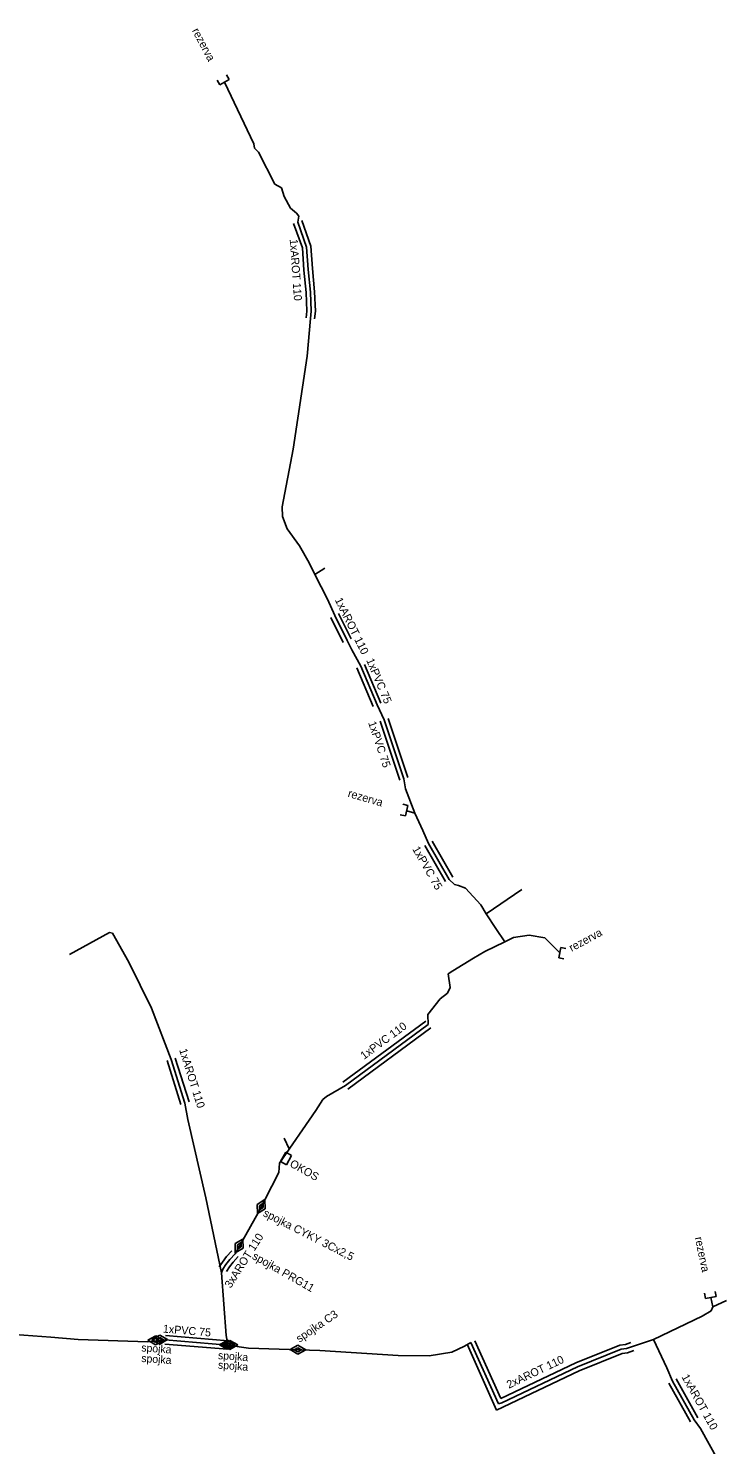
# Model space of a CAD drawing. Extents: x -651943 to -618711, y -1138561 to -1100552.
# Drawn here: x -649090.5 to -649025, y -1111691.7 to -1111559 of the extents above; entities that cross this region are included whole.
import ezdxf

# ---------------------------------------------------------------- set-up
doc = ezdxf.new("R2010")
doc.units = 0
doc.layers.add('KT trasa', color=7, linetype='Continuous')
doc.layers.add('KT zařízení', color=7, linetype='Continuous')

# ---------------------------------------------------------------- blocks, each defined once
blk = doc.blocks.new('TVSPO_1')
at = {"layer": 'KT zařízení'}
for p, q in [((-0.074, 0.002), (0, 0.044)), ((-0.001, -0.041), (-0.074, 0.002)), ((-0.035, 0), (0, 0.02)), ((0.073, 0.001), (-0.001, -0.041)), ((0, 0.044), (0.073, 0.001)), ((0, 0.02), (0.035, 0)), ((0.035, 0), (0, -0.02)), ((0, -0.02), (-0.035, 0))]:
    blk.add_line(p, q, dxfattribs=at)
blk = doc.blocks.new('TVREZ')
at = {"layer": 'KT zařízení'}
for p, q in [((-0.05, 0.05), (0, 0.05)), ((0, -0.05), (0, 0.05)), ((-0.05, -0.05), (0, -0.05))]:
    blk.add_line(p, q, dxfattribs=at)

msp = doc.modelspace()

# ---------------------------------------------------------------- linework, layer by layer
at = {"layer": 'KT trasa'}
for p, q in [((-649072.12, -1111564.04), (-649069.36, -1111569.8)), ((-649069.36, -1111569.8), (-649069.29, -1111570.21)), ((-649069.29, -1111570.21), (-649068.92, -1111570.58)), ((-649068.92, -1111570.58), (-649067.38, -1111573.59)), ((-649067.38, -1111573.59), (-649066.76, -1111573.94)), ((-649066.76, -1111573.94), (-649066.52, -1111574.76)), ((-649066.52, -1111574.76), (-649065.93, -1111575.84)), ((-649065.93, -1111575.84), (-649065.36, -1111576.32)), ((-649065.36, -1111576.32), (-649065.15, -1111576.58)), ((-649065.15, -1111576.58), (-649065.25, -1111577.14)), ((-649065.25, -1111577.14), (-649064.42, -1111579.49)), ((-649064.42, -1111579.49), (-649064.27, -1111581.58)), ((-649064.27, -1111581.58), (-649064.06, -1111583.71)), ((-649064.06, -1111583.71), (-649063.99, -1111585.49)), ((-649064.06, -1111586.17), (-649064.37, -1111589.7)), ((-649063.99, -1111585.49), (-649064.06, -1111586.17)), ((-649064.37, -1111589.7), (-649065.66, -1111598.43)), ((-649065.66, -1111598.43), (-649066.71, -1111603.82)), ((-649066.71, -1111603.82), (-649066.66, -1111604.74)), ((-649066.66, -1111604.74), (-649066.25, -1111605.89)), ((-649066.25, -1111605.89), (-649065.09, -1111607.48)), ((-649065.09, -1111607.48), (-649064.16, -1111609.07)), ((-649064.16, -1111609.07), (-649063.64, -1111610.16)), ((-649063.64, -1111610.16), (-649062.69, -1111609.57)), ((-649063.64, -1111610.16), (-649062.44, -1111612.49)), ((-649062.44, -1111612.49), (-649061.77, -1111614.02)), ((-649061.77, -1111614.02), (-649060.61, -1111616.37)), ((-649060.61, -1111616.37), (-649060.17, -1111617.24)), ((-649060.17, -1111617.24), (-649059.34, -1111618.75)), ((-649059.34, -1111618.75), (-649057.81, -1111622.38)), ((-649057.81, -1111622.38), (-649057.15, -1111623.79)), ((-649057.15, -1111623.79), (-649055.3, -1111629.31)), ((-649055.3, -1111629.31), (-649055.14, -1111630.27)), ((-649055.14, -1111630.27), (-649054.28, -1111632.53)), ((-649054.28, -1111632.53), (-649055.03, -1111632.31)), ((-649054.28, -1111632.53), (-649053.51, -1111634.16)), ((-649053.51, -1111634.16), (-649052.99, -1111635.37)), ((-649052.99, -1111635.37), (-649051.05, -1111638.74)), ((-649051.05, -1111638.74), (-649050.55, -1111639.23)), ((-649050.55, -1111639.23), (-649050.18, -1111639.33)), ((-649050.18, -1111639.33), (-649049.51, -1111639.55)), ((-649049.51, -1111639.55), (-649048.09, -1111641.12)), ((-649047.59, -1111641.96), (-649044.22, -1111639.7)), ((-649048.09, -1111641.12), (-649047.59, -1111641.96)), ((-649047.59, -1111641.96), (-649046.68, -1111643.35)), ((-649082.9, -1111643.71), (-649086.65, -1111645.79)), ((-649082.61, -1111643.79), (-649082.9, -1111643.71)), ((-649081.08, -1111646.5), (-649082.61, -1111643.79)), ((-649046.68, -1111643.35), (-649045.84, -1111644.59)), ((-649045.84, -1111644.59), (-649047.69, -1111645.5)), ((-649045.84, -1111644.59), (-649045.02, -1111644.2)), ((-649045.02, -1111644.2), (-649043.56, -1111643.97)), ((-649043.56, -1111643.97), (-649042.08, -1111644.23)), ((-649042.08, -1111644.23), (-649040.68, -1111645.61)), ((-649078.97, -1111650.81), (-649081.08, -1111646.5)), ((-649050.71, -1111647.3), (-649048.75, -1111646.12)), ((-649047.69, -1111645.5), (-649048.75, -1111646.12)), ((-649051.13, -1111647.6), (-649050.71, -1111647.3)), ((-649050.96, -1111648.86), (-649051.13, -1111647.6)), ((-649051.2, -1111649.42), (-649050.96, -1111648.86)), ((-649053.05, -1111651.39), (-649051.88, -1111649.93)), ((-649051.88, -1111649.93), (-649051.2, -1111649.42)), ((-649077.11, -1111655.61), (-649078.97, -1111650.81)), ((-649053, -1111652.34), (-649053.05, -1111651.39)), ((-649060.78, -1111658.07), (-649053, -1111652.34)), ((-649075.82, -1111659.72), (-649077.11, -1111655.61)), ((-649062.54, -1111659.09), (-649060.78, -1111658.07)), ((-649075.54, -1111661.23), (-649075.82, -1111659.72)), ((-649063.56, -1111660.4), (-649062.9, -1111659.38)), ((-649062.9, -1111659.38), (-649062.54, -1111659.09)), ((-649066.97, -1111665.33), (-649063.56, -1111660.4)), ((-649073.85, -1111668.58), (-649075.54, -1111661.23)), ((-649066.53, -1111662.98), (-649066.05, -1111664)), ((-649068.95, -1111669.99), (-649067.02, -1111666.2)), ((-649067.02, -1111666.2), (-649066.97, -1111665.33)), ((-649072.39, -1111675.61), (-649073.85, -1111668.58)), ((-649071.12, -1111673.82), (-649068.95, -1111669.99)), ((-649071.98, -1111674.83), (-649071.61, -1111674.35)), ((-649071.61, -1111674.35), (-649071.12, -1111673.82)), ((-649072.39, -1111675.61), (-649072.26, -1111675.27)), ((-649071.96, -1111681.47), (-649072.39, -1111675.61)), ((-649072.26, -1111675.27), (-649071.98, -1111674.83)), ((-649026.51, -1111677.93), (-649026.33, -1111678.79)), ((-649026.33, -1111678.79), (-649025.03, -1111678.19)), ((-649027.32, -1111679.67), (-649031.9, -1111681.87)), ((-649026.47, -1111679.18), (-649027.32, -1111679.67)), ((-649026.33, -1111678.79), (-649026.47, -1111679.18)), ((-649095.69, -1111681.13), (-649088.41, -1111681.63)), ((-649088.41, -1111681.63), (-649085.82, -1111681.87)), ((-649085.82, -1111681.87), (-649079.29, -1111682.07)), ((-649079.29, -1111682.07), (-649077.67, -1111681.89)), ((-649077.67, -1111681.89), (-649071.81, -1111682.38)), ((-649071.81, -1111682.38), (-649071.96, -1111681.47)), ((-649049.6, -1111682.47), (-649049.01, -1111682.13)), ((-649049.01, -1111682.13), (-649046.43, -1111687.88)), ((-649033.87, -1111682.52), (-649031.9, -1111681.87)), ((-649031.9, -1111681.87), (-649030.65, -1111684.51)), ((-649071.81, -1111682.38), (-649069.86, -1111682.66)), ((-649069.86, -1111682.66), (-649063.16, -1111682.88)), ((-649063.16, -1111682.88), (-649055.82, -1111683.36)), ((-649055.82, -1111683.36), (-649052.92, -1111683.38)), ((-649052.92, -1111683.38), (-649050.8, -1111683.06)), ((-649050.8, -1111683.06), (-649049.6, -1111682.47)), ((-649039.02, -1111684.42), (-649034.92, -1111682.78)), ((-649034.92, -1111682.78), (-649034.43, -1111682.71)), ((-649034.43, -1111682.71), (-649033.87, -1111682.52)), ((-649046.1, -1111687.79), (-649039.02, -1111684.42)), ((-649030.65, -1111684.51), (-649030.1, -1111685.75)), ((-649030.1, -1111685.75), (-649028.08, -1111689.38)), ((-649046.43, -1111687.88), (-649046.1, -1111687.79)), ((-649028.08, -1111689.38), (-649027.47, -1111690.19)), ((-649027.47, -1111690.19), (-649025.84, -1111693.13))]:
    msp.add_line(p, q, dxfattribs=at)
at = {"layer": 'KT zařízení'}
for p, q in [((-649065.63, -1111577.27), (-649064.81, -1111579.57)), ((-649064.87, -1111577.01), (-649064.03, -1111579.4)), ((-649064.81, -1111579.57), (-649064.67, -1111581.65)), ((-649064.03, -1111579.4), (-649063.87, -1111581.51)), ((-649064.67, -1111581.65), (-649064.46, -1111583.75)), ((-649063.87, -1111581.51), (-649063.66, -1111583.67)), ((-649064.46, -1111583.75), (-649064.39, -1111585.48)), ((-649063.66, -1111583.67), (-649063.59, -1111585.5)), ((-649064.39, -1111585.48), (-649064.46, -1111586.13)), ((-649063.59, -1111585.5), (-649063.66, -1111586.21)), ((-649062.13, -1111614.2), (-649060.97, -1111616.55)), ((-649061.41, -1111613.84), (-649060.25, -1111616.19)), ((-649058.97, -1111618.59), (-649057.44, -1111622.22)), ((-649059.71, -1111618.91), (-649058.18, -1111622.54)), ((-649057.53, -1111623.92), (-649055.68, -1111629.44)), ((-649056.77, -1111623.66), (-649054.92, -1111629.18)), ((-649053.34, -1111635.57), (-649051.4, -1111638.94)), ((-649052.64, -1111635.17), (-649050.7, -1111638.54)), ((-649061.02, -1111657.75), (-649053.24, -1111652.02)), ((-649060.54, -1111658.39), (-649052.76, -1111652.66)), ((-649076.2, -1111659.84), (-649077.49, -1111655.73)), ((-649075.44, -1111659.6), (-649076.73, -1111655.49)), ((-649066.37, -1111664.3), (-649066.86, -1111665.17)), ((-649065.82, -1111664.61), (-649066.37, -1111664.3)), ((-649066.31, -1111665.48), (-649065.82, -1111664.61)), ((-649066.86, -1111665.17), (-649066.31, -1111665.48)), ((-649072.31, -1111674.6), (-649071.92, -1111674.09)), ((-649071.92, -1111674.09), (-649071.41, -1111673.55)), ((-649071.3, -1111674.61), (-649070.83, -1111674.09)), ((-649072.6, -1111675.06), (-649072.31, -1111674.6)), ((-649071.92, -1111675.48), (-649071.65, -1111675.06)), ((-649071.65, -1111675.06), (-649071.3, -1111674.61)), ((-649077.7, -1111682.29), (-649071.84, -1111682.78)), ((-649077.64, -1111681.49), (-649071.78, -1111681.98)), ((-649049.37, -1111682.29), (-649046.6, -1111688.47)), ((-649048.65, -1111681.97), (-649046.21, -1111687.4)), ((-649035.03, -1111682.39), (-649034.52, -1111682.32)), ((-649034.52, -1111682.32), (-649034, -1111682.14)), ((-649039.18, -1111684.05), (-649035.03, -1111682.39)), ((-649038.86, -1111684.79), (-649034.81, -1111683.17)), ((-649034.81, -1111683.17), (-649034.34, -1111683.1)), ((-649034.34, -1111683.1), (-649033.74, -1111682.9)), ((-649046.6, -1111688.47), (-649038.86, -1111684.79)), ((-649046.21, -1111687.4), (-649039.18, -1111684.05)), ((-649030.45, -1111685.94), (-649028.43, -1111689.57)), ((-649029.75, -1111685.56), (-649027.73, -1111689.19))]:
    msp.add_line(p, q, dxfattribs=at)

# ---------------------------------------------------------------- block references
for name, p, xscale, yscale, rotation in [('TVREZ', (-649072.12, -1111564.04), 10.00001486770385, 10.00001486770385, -61.11129965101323), ('TVREZ', (-649055.03, -1111632.31), 9.999997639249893, 9.99999763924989, -13.65620082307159), ('TVREZ', (-649040.68, -1111645.61), 9.999989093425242, 9.999989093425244, 168.70707307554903), ('TVSPO_1', (-649068.66, -1111669.41), 10.00000888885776, 10.00000888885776, 63.0929797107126), ('TVSPO_1', (-649070.73, -1111673.09), 9.99999053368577, 9.999990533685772, 61.248258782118), ('TVREZ', (-649026.51, -1111677.93), 10.00001541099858, 10.000015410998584, -79.80397208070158)]:
    msp.add_blockref(name, p, dxfattribs=dict(at, xscale=xscale, yscale=yscale, rotation=rotation))
at = {"layer": 'KT zařízení', "xscale": 10, "yscale": 10}
for p in [(-649078.56, -1111681.95), (-649078.18, -1111681.88), (-649071.84, -1111682.37), (-649071.6, -1111682.38), (-649065.23, -1111682.83)]:
    msp.add_blockref('TVSPO_1', p, dxfattribs=at)

# ---------------------------------------------------------------- texts
at = {"layer": 'KT zařízení'}
for s, height, rotation, p in [('rezerva', 0.75, 297.8755, (-649075.18, -1111559.2)), ('1xAROT 110', 0.75, 274.1051, (-649066, -1111578.76)), ('1xAROT 110', 0.75, 296.2717, (-649061.79, -1111612.55)), ('1xPVC 75', 0.75, 292.8548, (-649058.84, -1111618.2)), ('1xPVC 75', 0.75, 288.5283, (-649058.65, -1111624.06)), ('rezerva', 0.75, 343.924, (-649060.6, -1111630.99)), ('1xPVC 75', 0.75, 299.9276, (-649054.53, -1111635.9)), ('rezerva', 0.75, 28.3085, (-649039.56, -1111645.54)), ('1xPVC 110', 0.75, 36.3718, (-649059.03, -1111655.66)), ('1xAROT 110', 0.75, 287.4254, (-649076.37, -1111654.72)), ('OKOS', 0.75, 330.5928, (-649066.06, -1111665.6)), ('spojka CYKY 3Cx2,5', 0.75, 333.0132, (-649068.56, -1111670.25)), ('3xAROT 110', 0.75, 57.5113, (-649071.53, -1111677.11)), ('rezerva', 0.75, 281.8215, (-649028.02, -1111672.32)), ('spojka PRG11', 0.75, 330.465, (-649069.58, -1111674.26)), ('spojka C3', 0.75, 34.2301, (-649065.09, -1111682.18)), ('spojka C3', 0.75, 34.2301, (-649065.09, -1111682.18)), ('1xPVC 75', 0.75, 355.2202, (-649077.91, -1111681.21)), ('spojka', 0.731, 355.854, (-649079.93, -1111682.97)), ('spojka', 0.731, 355.854, (-649079.93, -1111683.96)), ('spojka', 0.731, 355.854, (-649072.74, -1111683.69)), ('2xAROT 110', 0.75, 25.4523, (-649045.44, -1111686.48)), ('spojka', 0.731, 355.854, (-649072.74, -1111684.59)), ('1xAROT 110', 0.75, 299.0948, (-649029.28, -1111685.36))]:
    msp.add_text(s, height=height, rotation=rotation, dxfattribs=at).set_placement(p)

doc.saveas('drawing.dxf')
